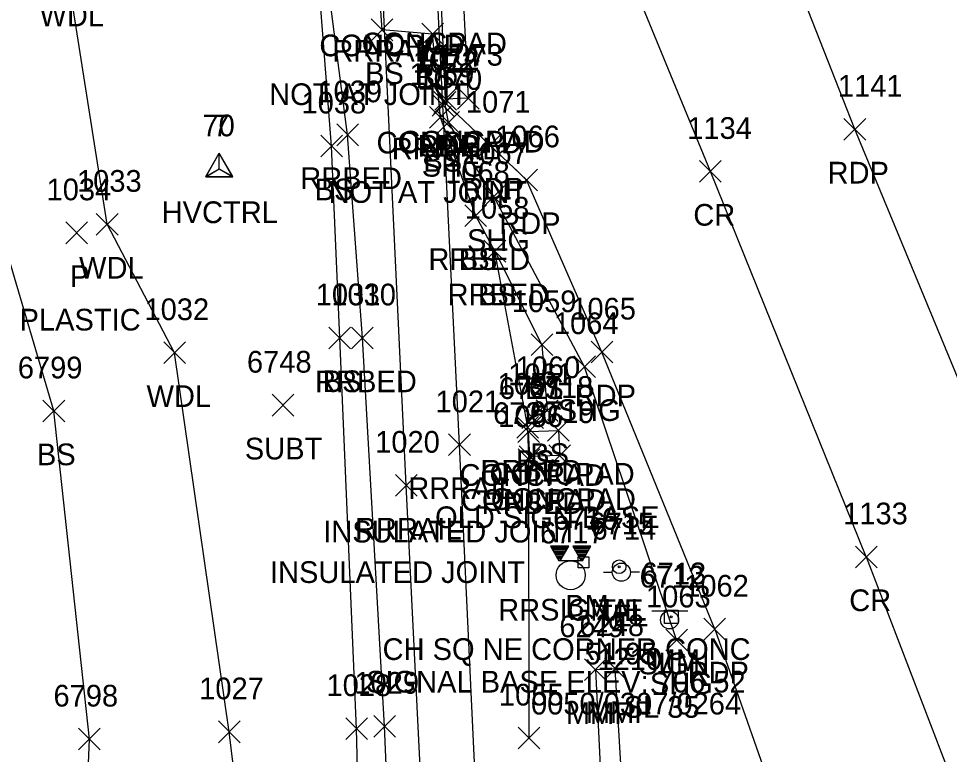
# Model space of a CAD drawing. Extents: x 1769141 to 1770817, y 735471 to 742405.
# Drawn here: x 1770143.6 to 1770229.2, y 740741.5 to 740809.3 of the extents above; entities that cross this region are included whole.
import ezdxf

# ---------------------------------------------------------------- set-up
doc = ezdxf.new("R2010")
doc.units = 0
for name, color, linetype in [('C_A', 7, 'Continuous'), ('C_C', 7, 'Continuous'), ('C_I', 7, 'Continuous'), ('CBP', 7, 'Continuous'), ('CPBM', 7, 'Continuous'), ('CPSM', 7, 'Continuous'), ('D_A', 7, 'Continuous'), ('D_C', 7, 'Continuous'), ('D_I', 7, 'Continuous'), ('D_TIC', 7, 'Continuous'), ('L_A', 7, 'Continuous'), ('L_C', 7, 'Continuous'), ('L_I', 7, 'Continuous'), ('L_TIC', 7, 'Continuous'), ('LAWA', 7, 'Continuous'), ('LDEFAULT', 7, 'Continuous'), ('LELB', 7, 'Continuous'), ('LS', 7, 'Continuous'), ('P_A', 7, 'Continuous'), ('P_I', 7, 'Continuous'), ('P_TIC', 7, 'Continuous'), ('PET', 7, 'Continuous'), ('PRC', 7, 'Continuous'), ('PSU', 7, 'Continuous'), ('R_A', 7, 'Continuous'), ('R_C', 7, 'Continuous'), ('R_I', 7, 'Continuous'), ('R_TIC', 7, 'Continuous'), ('RR', 7, 'Continuous'), ('RRB', 7, 'Continuous'), ('S_A', 7, 'Continuous'), ('S_C', 7, 'Continuous'), ('S_I', 7, 'Continuous'), ('SRM', 7, 'Continuous'), ('SSGN', 7, 'Continuous'), ('TCSH', 7, 'Continuous'), ('U_A', 7, 'Continuous'), ('U_C', 7, 'Continuous'), ('U_I', 7, 'Continuous'), ('U_TIC', 7, 'Continuous'), ('UP', 7, 'Continuous')]:
    doc.layers.add(name, color=color, linetype=linetype)

msp = doc.modelspace()

# ---------------------------------------------------------------- linework, layer by layer
at = {"layer": 'CBP'}
for radius in [0.625, 0.0833]:
    msp.add_circle((1770198.845, 740758.76), radius, dxfattribs=at)
at = {"layer": 'CPBM'}
for p, q in [((1770195.061, 740758.672), (1770195.061, 740759.672)), ((1770195.061, 740759.672), (1770196.061, 740759.672)), ((1770195.563, 740759.173), (1770195.563, 740759.173)), ((1770195.563, 740759.173), (1770195.563, 740759.173)), ((1770196.061, 740759.672), (1770196.061, 740758.672)), ((1770196.061, 740758.672), (1770195.061, 740758.672))]:
    msp.add_line(p, q, dxfattribs=at)
at = {"layer": 'CPSM'}
for p, q in [((1770160.79, 740794.704), (1770162.04, 740796.869)), ((1770160.79, 740794.699), (1770162.04, 740796.864)), ((1770163.29, 740794.704), (1770162.04, 740796.869)), ((1770162.04, 740795.425), (1770162.04, 740796.869)), ((1770163.29, 740794.699), (1770162.04, 740796.864)), ((1770162.04, 740795.42), (1770162.04, 740796.864)), ((1770160.79, 740794.704), (1770162.04, 740795.425)), ((1770160.79, 740794.699), (1770162.04, 740795.42)), ((1770162.04, 740795.425), (1770162.04, 740795.425)), ((1770162.04, 740795.425), (1770163.29, 740794.704)), ((1770162.04, 740795.42), (1770162.04, 740795.42)), ((1770162.04, 740795.42), (1770163.29, 740794.699)), ((1770160.79, 740794.704), (1770163.29, 740794.704)), ((1770160.79, 740794.699), (1770163.29, 740794.699))]:
    msp.add_line(p, q, dxfattribs=at)
at = {"layer": 'D_TIC'}
for points in [[(1770147.911, 740788.526), (1770149.911, 740790.526)], [(1770149.911, 740788.526), (1770147.911, 740790.526)]]:
    msp.add_lwpolyline(points, dxfattribs=at)
at = {"layer": 'L_TIC'}
for points in [[(1770176.016, 740807.228), (1770178.016, 740809.228)], [(1770178.016, 740807.228), (1770176.016, 740809.228)], [(1770180.674, 740806.84), (1770182.674, 740808.84)], [(1770182.674, 740806.84), (1770180.674, 740808.84)], [(1770181.863, 740800.839), (1770183.863, 740802.839)], [(1770183.863, 740800.839), (1770181.863, 740802.839)], [(1770183.958, 740800.926), (1770185.958, 740802.926)], [(1770185.958, 740800.926), (1770183.958, 740802.926)], [(1770181.385, 740799.157), (1770183.385, 740801.157)], [(1770183.385, 740799.157), (1770181.385, 740801.157)], [(1770171.378, 740796.524), (1770173.378, 740798.524)], [(1770173.378, 740796.524), (1770171.378, 740798.524)], [(1770184.641, 740790.106), (1770186.641, 740792.106)], [(1770186.641, 740790.106), (1770184.641, 740792.106)], [(1770150.714, 740789.309), (1770152.714, 740791.309)], [(1770152.714, 740789.309), (1770150.714, 740791.309)], [(1770186.402, 740786.836), (1770188.402, 740788.836)], [(1770188.402, 740786.836), (1770186.402, 740788.836)], [(1770172.121, 740778.848), (1770174.121, 740780.848)], [(1770174.121, 740778.848), (1770172.121, 740780.848)], [(1770190.741, 740778.218), (1770192.741, 740780.218)], [(1770192.741, 740778.218), (1770190.741, 740780.218)], [(1770156.924, 740777.482), (1770158.924, 740779.482)], [(1770158.924, 740777.482), (1770156.924, 740779.482)], [(1770145.807, 740772.115), (1770147.807, 740774.115)], [(1770147.807, 740772.115), (1770145.807, 740774.115)], [(1770191.216, 740772.139), (1770193.216, 740774.139)], [(1770193.216, 740772.139), (1770191.216, 740774.139)], [(1770189.891, 740771.491), (1770191.891, 740773.491)], [(1770191.891, 740771.491), (1770189.891, 740773.491)], [(1770189.511, 740770.217), (1770191.511, 740772.217)], [(1770191.511, 740770.217), (1770189.511, 740772.217)], [(1770192.254, 740770.322), (1770194.254, 740772.322)], [(1770194.254, 740770.322), (1770192.254, 740772.322)], [(1770189.632, 740767.912), (1770191.632, 740769.912)], [(1770191.632, 740767.912), (1770189.632, 740769.912)], [(1770192.372, 740767.997), (1770194.372, 740769.997)], [(1770194.372, 740767.997), (1770192.372, 740769.997)], [(1770195.653, 740748.268), (1770197.653, 740750.268)], [(1770197.653, 740748.268), (1770195.653, 740750.268)], [(1770197.493, 740748.37), (1770199.493, 740750.37)], [(1770199.493, 740748.37), (1770197.493, 740750.37)], [(1770161.961, 740742.553), (1770163.961, 740744.553)], [(1770163.961, 740742.553), (1770161.961, 740744.553)], [(1770173.677, 740742.844), (1770175.677, 740744.844)], [(1770175.677, 740742.844), (1770173.677, 740744.844)], [(1770149.082, 740741.883), (1770151.082, 740743.883)], [(1770151.082, 740741.883), (1770149.082, 740743.883)]]:
    msp.add_lwpolyline(points, dxfattribs=at)
at = {"layer": 'LAWA'}
msp.add_lwpolyline([(1770166.676, 740712.941), (1770162.961, 740743.553), (1770157.924, 740778.482), (1770151.714, 740790.309), (1770148.066, 740813.544), (1770151.877, 740824.212), (1770145.729, 740849.033), (1770141.17, 740862.727)], dxfattribs=at)
at = {"layer": 'LDEFAULT'}
for points in [[(1770197.336, 740735.362), (1770199.316, 740735.452), (1770198.493, 740749.37), (1770196.653, 740749.268)], [(1770196.653, 740749.268), (1770197.336, 740735.362)]]:
    msp.add_lwpolyline(points, dxfattribs=at)
at = {"layer": 'LELB'}
for points in [[(1770175.543, 740708.348), (1770174.677, 740743.844), (1770173.121, 740779.848), (1770172.378, 740797.524), (1770169.979, 740828.468), (1770163.01, 740848.807), (1770152.862, 740876.538)], [(1770148.826, 740712.408), (1770150.082, 740742.883), (1770146.807, 740773.115), (1770137.187, 740805.718), (1770137.504, 740834.463), (1770138.563, 740856.816)], [(1770185.641, 740791.106), (1770182.385, 740800.157), (1770181.674, 740807.84), (1770177.016, 740808.228), (1770175.788, 740825.9), (1770173.58, 740826.018), (1770171.509, 740828.346)], [(1770187.402, 740787.836), (1770191.741, 740779.218), (1770192.216, 740773.139), (1770190.891, 740772.491)]]:
    msp.add_lwpolyline(points, dxfattribs=at)
at = {"layer": 'LS'}
for points in [[(1770184.958, 740801.926), (1770182.863, 740801.839), (1770182.09, 740819.829), (1770179.949, 740862.02), (1770177.219, 740918.781), (1770179.299, 740918.82), (1770180.432, 740897.898), (1770182.321, 740855.204), (1770184.958, 740801.926)], [(1770193.254, 740771.322), (1770193.372, 740768.997), (1770190.632, 740768.912), (1770190.511, 740771.217)], [(1770190.511, 740771.217), (1770193.254, 740771.322)]]:
    msp.add_lwpolyline(points, dxfattribs=at)
at = {"layer": 'P_TIC'}
for points in [[(1770181.801, 740800.532), (1770183.801, 740802.532)], [(1770183.801, 740800.532), (1770181.801, 740802.532)], [(1770181.801, 740800.532), (1770183.801, 740802.532)], [(1770183.801, 740800.532), (1770181.801, 740802.532)], [(1770182.139, 740798.701), (1770184.139, 740800.701)], [(1770184.139, 740798.701), (1770182.139, 740800.701)], [(1770219.538, 740798.067), (1770221.538, 740800.067)], [(1770221.538, 740798.067), (1770219.538, 740800.067)], [(1770185.941, 740796.592), (1770187.941, 740798.592)], [(1770187.941, 740796.592), (1770185.941, 740798.592)], [(1770206.239, 740794.182), (1770208.239, 740796.182)], [(1770208.239, 740794.182), (1770206.239, 740796.182)], [(1770189.314, 740793.405), (1770191.314, 740795.405)], [(1770191.314, 740793.405), (1770189.314, 740795.405)], [(1770186.303, 740791.858), (1770188.303, 740793.858)], [(1770188.303, 740791.858), (1770186.303, 740793.858)], [(1770196.258, 740777.538), (1770198.258, 740779.538)], [(1770198.258, 740777.538), (1770196.258, 740779.538)], [(1770194.658, 740776.193), (1770196.658, 740778.193)], [(1770196.658, 740776.193), (1770194.658, 740778.193)], [(1770220.591, 740758.673), (1770222.591, 740760.673)], [(1770222.591, 740758.673), (1770220.591, 740760.673)], [(1770206.649, 740752.013), (1770208.649, 740754.013)], [(1770208.649, 740752.013), (1770206.649, 740754.013)], [(1770203.136, 740751.016), (1770205.136, 740753.016)], [(1770205.136, 740751.016), (1770203.136, 740753.016)]]:
    msp.add_lwpolyline(points, dxfattribs=at)
at = {"layer": 'PET'}
for points in [[(1770234.493, 740765.319), (1770220.538, 740799.067), (1770203.823, 740841.666), (1770192.486, 740868.66), (1770188.55, 740881.845), (1770185.29, 740893.661), (1770179.48, 740917.38)], [(1770207.649, 740753.013), (1770197.258, 740778.538), (1770190.314, 740794.405), (1770186.941, 740797.592), (1770182.801, 740801.532)], [(1770207.649, 740753.013), (1770220.842, 740715.434)]]:
    msp.add_lwpolyline(points, dxfattribs=at)
at = {"layer": 'PRC'}
for points in [[(1770221.591, 740759.673), (1770207.239, 740795.182), (1770193.497, 740828.625), (1770185.3, 740848.24)], [(1770221.591, 740759.673), (1770230.69, 740735.91)]]:
    msp.add_lwpolyline(points, dxfattribs=at)
at = {"layer": 'PSU'}
msp.add_lwpolyline([(1770204.136, 740752.016), (1770195.658, 740777.193), (1770187.303, 740792.858), (1770183.139, 740799.701), (1770182.801, 740801.532)], dxfattribs=at)
at = {"layer": 'R_TIC'}
for points in [[(1770181.623, 740800.289), (1770183.623, 740802.289)], [(1770183.623, 740800.289), (1770181.623, 740802.289)], [(1770172.847, 740797.555), (1770174.847, 740799.555)], [(1770174.847, 740797.555), (1770172.847, 740799.555)], [(1770184.641, 740790.106), (1770186.641, 740792.106)], [(1770186.641, 740790.106), (1770184.641, 740792.106)], [(1770186.402, 740786.836), (1770188.402, 740788.836)], [(1770188.402, 740786.836), (1770186.402, 740788.836)], [(1770174.209, 740778.841), (1770176.209, 740780.841)], [(1770176.209, 740778.841), (1770174.209, 740780.841)], [(1770189.429, 740770.611), (1770191.429, 740772.611)], [(1770191.429, 740770.611), (1770189.429, 740772.611)], [(1770183.146, 740768.997), (1770185.146, 740770.997)], [(1770185.146, 740768.997), (1770183.146, 740770.997)], [(1770189.544, 740767.629), (1770191.544, 740769.629)], [(1770191.544, 740767.629), (1770189.544, 740769.629)], [(1770178.246, 740765.268), (1770180.246, 740767.268)], [(1770180.246, 740765.268), (1770178.246, 740767.268)], [(1770176.251, 740743.065), (1770178.251, 740745.065)], [(1770178.251, 740743.065), (1770176.251, 740745.065)], [(1770189.55, 740741.976), (1770191.55, 740743.976)], [(1770191.55, 740741.976), (1770189.55, 740743.976)]]:
    msp.add_lwpolyline(points, dxfattribs=at)
at = {"layer": 'RR'}
for points in [[(1770197.753, 740390.494), (1770195.855, 740429.491), (1770193.917, 740468.481), (1770191.987, 740507.454), (1770190.016, 740546.417), (1770188.175, 740585.45), (1770186.345, 740624.52), (1770184.351, 740663.534), (1770182.414, 740702.58), (1770181.022, 740730.449), (1770179.246, 740766.268), (1770177.157, 740810.299), (1770173.744, 740877.111), (1770171.322, 740927.707), (1770169.445, 740967.981), (1770167.613, 741006.359), (1770166.537, 741027.4), (1770165.653, 741046.208), (1770163.837, 741084.651), (1770161.662, 741123.764), (1770160.41, 741153.194), (1770158.416, 741192.158), (1770156.873, 741228.018)], [(1770203.658, 740370.746), (1770201.768, 740409.672), (1770199.783, 740448.72), (1770197.896, 740487.783), (1770195.957, 740526.733), (1770194.091, 740565.766), (1770192.139, 740604.842), (1770190.284, 740643.849), (1770188.287, 740682.87), (1770186.409, 740721.831), (1770184.146, 740769.997), (1770182.623, 740801.289), (1770179.628, 740862.115), (1770176.856, 740918.905), (1770174.1, 740971.708), (1770172.224, 741013.506), (1770171.361, 741030.469), (1770170.329, 741051.221), (1770168.957, 741081.093), (1770166.986, 741119.982), (1770165.661, 741147.286), (1770164.69, 741163.317), (1770164.281, 741173.164), (1770162.436, 741212.293)]]:
    msp.add_lwpolyline(points, dxfattribs=at)
at = {"layer": 'RRB'}
for points in [[(1770178.785, 740708.427), (1770177.251, 740744.065), (1770175.209, 740779.841), (1770173.847, 740798.555), (1770169.979, 740828.468)], [(1770190.55, 740742.976), (1770190.544, 740768.629), (1770190.429, 740771.611), (1770187.402, 740787.836), (1770185.641, 740791.106)]]:
    msp.add_lwpolyline(points, dxfattribs=at)
at = {"layer": 'SRM'}
msp.add_lwpolyline([(1770203.018, 740754.776), (1770204.268, 740754.776), (1770204.268, 740753.526), (1770203.018, 740753.526)], close=True, dxfattribs=at)
msp.add_circle((1770203.643, 740754.151), 0.0833, dxfattribs=at)
at = {"layer": 'SSGN'}
for p, q in [((1770201.84, 740754.701), (1770205.174, 740754.701)), ((1770203.487, 740753.868), (1770203.487, 740753.868))]:
    msp.add_line(p, q, dxfattribs=at)
msp.add_circle((1770203.487, 740753.868), 0.833, dxfattribs=at)
at = {"layer": 'TCSH'}
for p, q in [((1770194.198, 740760.65), (1770192.531, 740760.65)), ((1770192.531, 740760.65), (1770193.301, 740759.317)), ((1770193.428, 740759.317), (1770194.198, 740760.65)), ((1770196.232, 740760.65), (1770194.566, 740760.65)), ((1770194.566, 740760.65), (1770195.335, 740759.317)), ((1770195.462, 740759.317), (1770196.232, 740760.65)), ((1770195.462, 740759.317), (1770193.301, 740759.317)), ((1770194.382, 740757.983), (1770194.382, 740757.983))]:
    msp.add_line(p, q, dxfattribs=at)
for points in [[(1770192.575, 740760.573), (1770194.153, 740760.573)], [(1770192.652, 740760.44), (1770194.076, 740760.44)], [(1770192.729, 740760.307), (1770194, 740760.307)], [(1770192.806, 740760.173), (1770193.923, 740760.173)], [(1770192.883, 740760.04), (1770193.846, 740760.04)], [(1770194.593, 740760.602), (1770196.204, 740760.602)], [(1770194.67, 740760.468), (1770196.127, 740760.468)], [(1770194.747, 740760.335), (1770196.05, 740760.335)], [(1770194.824, 740760.202), (1770195.973, 740760.202)], [(1770194.901, 740760.068), (1770195.896, 740760.068)], [(1770194.978, 740759.935), (1770195.82, 740759.935)], [(1770192.96, 740759.907), (1770193.769, 740759.907)], [(1770193.037, 740759.773), (1770193.692, 740759.773)], [(1770193.114, 740759.64), (1770193.615, 740759.64)], [(1770193.191, 740759.507), (1770193.538, 740759.507)], [(1770193.268, 740759.373), (1770193.461, 740759.373)], [(1770195.055, 740759.802), (1770195.743, 740759.802)], [(1770195.132, 740759.668), (1770195.666, 740759.668)], [(1770195.209, 740759.535), (1770195.589, 740759.535)], [(1770195.286, 740759.402), (1770195.512, 740759.402)]]:
    msp.add_lwpolyline(points, dxfattribs=at)
msp.add_circle((1770194.382, 740757.983), 1.333, dxfattribs=at)
at = {"layer": 'U_TIC'}
for points in [[(1770166.891, 740772.647), (1770168.891, 740774.647)], [(1770168.891, 740772.647), (1770166.891, 740774.647)]]:
    msp.add_lwpolyline(points, dxfattribs=at)
at = {"layer": 'UP'}
for p, q in [((1770197.39, 740758.255), (1770198.216, 740758.255)), ((1770199.049, 740758.261), (1770199.049, 740758.261)), ((1770200.716, 740758.261), (1770199.883, 740758.261)), ((1770199.883, 740758.261), (1770199.883, 740758.261)), ((1770200.716, 740758.261), (1770200.716, 740758.261))]:
    msp.add_line(p, q, dxfattribs=at)
msp.add_circle((1770199.049, 740758.261), 0.833, dxfattribs=at)

# ---------------------------------------------------------------- texts
at = {"layer": 'C_A'}
for s, p in [('HVCTRL', (1770156.733, 740790.425)), ('HVCTRL', (1770156.733, 740790.42)), ('BM', (1770193.878, 740754.173)), ('TIE', (1770196.924, 740753.76))]:
    msp.add_text(s, height=2, dxfattribs=at).set_placement(p)
at = {"layer": 'C_C'}
for s, p in [('CH SQ NE CORNER CONC', (1770177.068, 740750.173)), ('51.95', (1770195.664, 740749.76)), ('SIGNAL BASE ELEV: 706.52', (1770175.548, 740747.173))]:
    msp.add_text(s, height=2, dxfattribs=at).set_placement(p)
at = {"layer": 'C_I'}
for s, p in [('70', (1770160.489, 740798.42)), ('7', (1770161.473, 740798.425)), ('6716', (1770192.768, 740762.173)), ('6715', (1770196.105, 740761.76))]:
    msp.add_text(s, height=2, dxfattribs=at).set_placement(p)
at = {"layer": 'D_A'}
msp.add_text('P', height=2, dxfattribs=at).set_placement((1770148.289, 740784.526))
at = {"layer": 'D_C'}
msp.add_text('8 PLASTIC', height=2, dxfattribs=at).set_placement((1770141.423, 740780.526))
at = {"layer": 'D_I'}
msp.add_text('1034', height=2, dxfattribs=at).set_placement((1770146.139, 740792.526))
at = {"layer": 'L_A'}
for s, p in [('WDL', (1770145.484, 740808.544)), ('CONCPAD', (1770175.142, 740805.972)), ('CONCPAD', (1770171.246, 740805.791)), ('BS', (1770175.457, 740803.228)), ('BS', (1770180.115, 740802.84)), ('CONCPAD', (1770176.508, 740796.839)), ('CONCPAD', (1770178.603, 740796.926)), ('BS', (1770180.826, 740795.157)), ('BS', (1770170.819, 740792.524)), ('BS', (1770184.082, 740786.106)), ('WDL', (1770149.132, 740785.309)), ('BS', (1770185.843, 740782.836)), ('BS', (1770171.562, 740774.848)), ('BS', (1770190.182, 740774.218)), ('WDL', (1770155.341, 740773.482)), ('BS', (1770145.248, 740768.115)), ('BS', (1770189.332, 740767.491)), ('BS', (1770190.657, 740768.139)), ('CONCPAD', (1770184.156, 740766.217)), ('CONCPAD', (1770186.9, 740766.322)), ('CONCPAD', (1770184.277, 740763.912)), ('CONCPAD', (1770187.018, 740763.997)), ('MMF', (1770193.936, 740744.268)), ('MMF', (1770195.776, 740744.37))]:
    msp.add_text(s, height=2, dxfattribs=at).set_placement(p)
at = {"layer": 'L_C'}
msp.add_text('OLD SIGN BASE', height=2, dxfattribs=at).set_placement((1770181.9, 740762.322))
at = {"layer": 'L_I'}
for s, p in [('1074', (1770180.091, 740804.839)), ('1073', (1770182.186, 740804.926)), ('1069', (1770179.558, 740803.157)), ('1038', (1770169.607, 740800.524)), ('1068', (1770182.822, 740794.106)), ('1033', (1770148.943, 740793.309)), ('1058', (1770184.631, 740790.836)), ('1031', (1770170.916, 740782.848)), ('1059', (1770188.962, 740782.218)), ('1032', (1770155.152, 740781.482)), ('6799', (1770143.492, 740776.115)), ('1060', (1770189.31, 740776.139)), ('1061', (1770188.639, 740775.491)), ('6721', (1770187.771, 740774.217)), ('6718', (1770190.514, 740774.322)), ('6720', (1770187.238, 740771.912)), ('6719', (1770190.624, 740771.997)), ('6249', (1770193.338, 740752.268)), ('6248', (1770195.186, 740752.37)), ('1028', (1770171.906, 740746.844)), ('1027', (1770160.189, 740746.553)), ('6798', (1770146.775, 740745.883))]:
    msp.add_text(s, height=2, dxfattribs=at).set_placement(p)
at = {"layer": 'P_A'}
for s, p in [('SHG', (1770180.337, 740796.532)), ('RDP', (1770180.289, 740796.532)), ('SHG', (1770180.674, 740794.701)), ('RDP', (1770218.026, 740794.067)), ('RDP', (1770184.429, 740792.592)), ('CR', (1770205.672, 740790.182)), ('RDP', (1770187.802, 740789.405)), ('SHG', (1770184.839, 740787.858)), ('RDP', (1770194.747, 740773.538)), ('SHG', (1770193.193, 740772.193)), ('CR', (1770220.024, 740754.673)), ('RDP', (1770205.137, 740748.013)), ('SHG', (1770201.671, 740747.016))]:
    msp.add_text(s, height=2, dxfattribs=at).set_placement(p)
at = {"layer": 'P_I'}
for s, p in [('1072', (1770180.03, 740804.532)), ('1072', (1770180.03, 740804.532)), ('1070', (1770180.281, 740802.701)), ('1141', (1770218.979, 740802.067)), ('1071', (1770184.736, 740800.592)), ('1134', (1770205.114, 740798.182)), ('1066', (1770187.44, 740797.405)), ('1067', (1770184.485, 740795.858)), ('1065', (1770194.44, 740781.538)), ('1064', (1770192.839, 740780.193)), ('1133', (1770219.465, 740762.673)), ('1062', (1770204.83, 740756.013)), ('1063', (1770201.317, 740755.016))]:
    msp.add_text(s, height=2, dxfattribs=at).set_placement(p)
at = {"layer": 'R_A'}
for s, p in [('RRRAIL', (1770172.448, 740805.299)), ('RRRAIL', (1770177.915, 740796.289)), ('RRBED', (1770169.492, 740793.555)), ('RRBED', (1770181.287, 740786.106)), ('RRBED', (1770183.048, 740782.836)), ('RRBED', (1770170.855, 740774.841)), ('RRBED', (1770186.075, 740766.611)), ('RRRAIL', (1770179.438, 740764.997)), ('RRBED', (1770186.19, 740763.629)), ('RRRAIL', (1770174.537, 740761.268)), ('RRSIGNAL', (1770187.708, 740753.806))]:
    msp.add_text(s, height=2, dxfattribs=at).set_placement(p)
at = {"layer": 'R_C'}
for s, p in [('NOT AT JOINT', (1770166.629, 740801.299)), ('NOT AT JOINT', (1770172.096, 740792.289)), ('INSULATED JOINT', (1770171.603, 740760.997)), ('INSULATED JOINT', (1770166.703, 740757.268))]:
    msp.add_text(s, height=2, dxfattribs=at).set_placement(p)
at = {"layer": 'R_I'}
for s, p in [('1022', (1770179.852, 740804.289)), ('1039', (1770171.067, 740801.555)), ('1068', (1770182.822, 740794.106)), ('1058', (1770184.631, 740790.836)), ('1030', (1770172.351, 740782.841)), ('1057', (1770187.657, 740774.611)), ('1021', (1770181.942, 740772.997)), ('1056', (1770187.717, 740771.629)), ('1020', (1770176.388, 740769.268)), ('6717', (1770191.567, 740760.906)), ('1029', (1770174.472, 740747.065)), ('1055', (1770187.778, 740745.976))]:
    msp.add_text(s, height=2, dxfattribs=at).set_placement(p)
at = {"layer": 'S_A'}
for s, p in [('SIGN', (1770200.625, 740748.848)), ('MM', (1770201.832, 740749.151))]:
    msp.add_text(s, height=2, dxfattribs=at).set_placement(p)
at = {"layer": 'S_C'}
for s, p in [('0050/0307/0264', (1770190.73, 740745.151)), ('SL 35', (1770199.263, 740744.848))]:
    msp.add_text(s, height=2, dxfattribs=at).set_placement(p)
at = {"layer": 'S_I'}
for s, p in [('6713', (1770200.903, 740757.151)), ('6712', (1770200.728, 740756.848))]:
    msp.add_text(s, height=2, dxfattribs=at).set_placement(p)
at = {"layer": 'U_A'}
for s, p in [('SUBT', (1770164.387, 740768.647)), ('TEL', (1770196.609, 740753.261))]:
    msp.add_text(s, height=2, dxfattribs=at).set_placement(p)
at = {"layer": 'U_C'}
msp.add_text('1210', height=2, dxfattribs=at).set_placement((1770196.837, 740749.261))
at = {"layer": 'U_I'}
for s, p in [('6748', (1770164.584, 740776.647)), ('6714', (1770196.31, 740761.261))]:
    msp.add_text(s, height=2, dxfattribs=at).set_placement(p)

doc.saveas('drawing.dxf')
